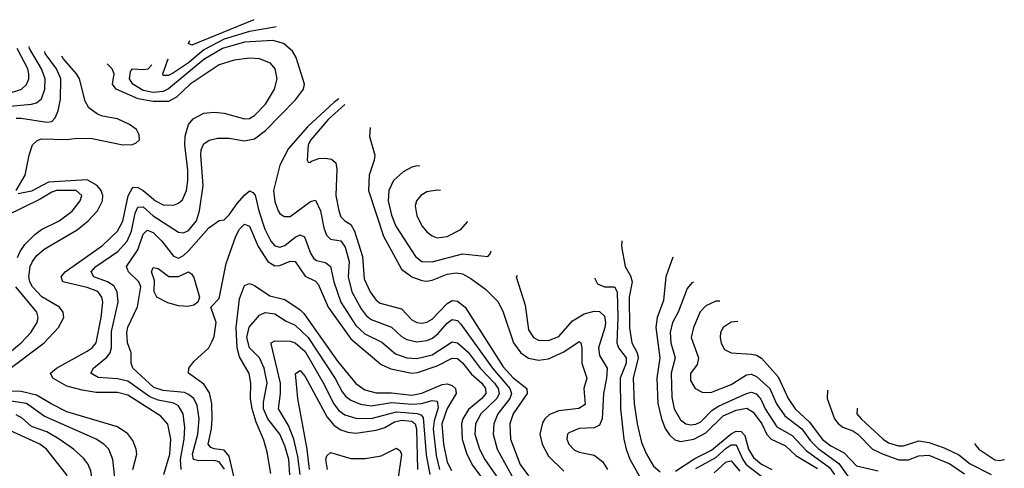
# Model space of a CAD drawing. Header units: inches. Extents: x 1305375 to 1407406, y 744550 to 841633.
# Tile 412 of 509: x 1352804 to 1356687, y 837255 to 839024. Entities that reach past the tile are written whole.
import ezdxf

# ---------------------------------------------------------------- set-up
doc = ezdxf.new("R2010")
doc.units = ezdxf.units.IN
doc.header["$MEASUREMENT"] = 0
doc.layers.add('B3853', color=7, linetype='Continuous')

msp = doc.modelspace()

# ---------------------------------------------------------------- linework, layer by layer
at = {"layer": 'B3853', "color": 5}
for points, elevation in [([(1353727, 839023.5), (1353482.6, 838922.6), (1353469.8, 838930.2), (1353474.7, 838941.6)], 1620), ([(1353815.1, 838995.2), (1353810, 838993.7), (1353710, 838977.5), (1353610, 838947), (1353530, 838904.8), (1353470, 838853.9), (1353410, 838814.7), (1353390, 838803.4), (1353370, 838803.5), (1353367.7, 838810), (1353388.7, 838868.7)], 1640), ([(1353439.9, 837250), (1353437.2, 837290), (1353452.9, 837370), (1353455.1, 837415.1), (1353448.8, 837470), (1353430, 837501.1), (1353411.4, 837511.4), (1353350, 837524.1), (1353316.8, 837536.8), (1353230, 837597.9), (1353190, 837607.3), (1353113, 837613), (1353084.1, 837630), (1353094.1, 837650), (1353146.8, 837693.2), (1353160.3, 837710), (1353165.4, 837730), (1353165.6, 837794.4), (1353192.1, 837910), (1353187.9, 837950), (1353174.8, 837974.8), (1353149.7, 837989.7), (1353095.4, 838010), (1353085.2, 838030), (1353104.5, 838050), (1353190.2, 838109.8), (1353227.2, 838150), (1353244.9, 838190), (1353259.2, 838260.8), (1353270, 838284.3), (1353290, 838285.2), (1353330, 838250.7), (1353430, 838185.4), (1353450, 838182.6), (1353470, 838192.1), (1353500.7, 838230), (1353513, 838270), (1353526.7, 838370), (1353518.2, 838490), (1353519.7, 838510), (1353530, 838533.9), (1353551.2, 838548.8), (1353583.7, 838556.3), (1353630, 838556.8), (1353690, 838546.1), (1353730, 838553.5), (1353773.4, 838586.6), (1353892.1, 838707.9), (1353922.5, 838750), (1353926.4, 838770), (1353894.3, 838874.3), (1353880, 838900), (1353844.5, 838930), (1353801.6, 838941.6), (1353690, 838934.9), (1353603.7, 838910), (1353530, 838866.6), (1353390, 838750.4), (1353370, 838740.8), (1353330, 838737.1), (1353290, 838744.3), (1353249.6, 838769.6), (1353236.7, 838790), (1353240.8, 838819.2), (1353249, 838830), (1353290, 838826.8), (1353310, 838829.7), (1353325.4, 838846.1)], 1660), ([(1352750, 838680.7), (1352850, 838690.1), (1352870, 838695.6), (1352890, 838711.1), (1352902.6, 838750), (1352904.3, 838790), (1352890.2, 838830), (1352842.3, 838910), (1352840.9, 838918.4)], 1760), ([(1352750.4, 838729.6), (1352810.2, 838749.8), (1352830, 838768.4), (1352839.6, 838790), (1352839.9, 838810), (1352835.5, 838830), (1352794, 838910)], 1780), ([(1352790, 838635.6), (1352810, 838635.4), (1352910, 838619.4), (1352930, 838622.7), (1352944, 838636), (1352955.7, 838664.3), (1352964.2, 838710), (1352965.8, 838790), (1352948.4, 838830), (1352904.3, 838890), (1352903.2, 838898.8)], 1740), ([(1352789.1, 838350), (1352825.6, 838410), (1352840.6, 838490), (1352854.6, 838530), (1352872.2, 838547.8), (1352890, 838553.6), (1352988.7, 838551.3), (1353030, 838556.1), (1353090, 838555.5), (1353210.3, 838529.7), (1353248.1, 838531.9), (1353262.4, 838537.6), (1353276.1, 838550), (1353275.3, 838570), (1353263.7, 838590), (1353236.8, 838610), (1353190, 838632.5), (1353130, 838643.2), (1353110, 838650.9), (1353075.8, 838675.8), (1353061.8, 838701.8), (1353038.9, 838790), (1353027.5, 838810), (1352974.5, 838870), (1352970, 838879.8)], 1720), ([(1353371.7, 837230), (1353395.8, 837310), (1353399.7, 837370), (1353388.3, 837428.3), (1353360.9, 837460.9), (1353230, 837543.5), (1353190, 837553.3), (1353105.7, 837554.3), (1353050, 837562.6), (1352990, 837578.4), (1352934.6, 837610), (1352925.5, 837630), (1352948.7, 837650), (1353070, 837717.1), (1353089.7, 837730.3), (1353105.4, 837750), (1353124.6, 837850), (1353131.2, 837910), (1353128.2, 837930), (1353111.5, 837951.5), (1353070, 837967.9), (1352973.8, 837990), (1352967.3, 838010), (1352982.9, 838030), (1353130, 838132.9), (1353189.9, 838190), (1353210.7, 838229.3), (1353231.4, 838328.6), (1353250, 838363.6), (1353270, 838362.4), (1353290, 838350.8), (1353338.9, 838310), (1353370, 838293.8), (1353410, 838292.9), (1353430, 838299.8), (1353446.2, 838313.8), (1353461.9, 838350), (1353467.2, 838390), (1353466.8, 838430), (1353454.4, 838530), (1353455.8, 838564.2), (1353469.6, 838610.4), (1353487.2, 838632.8), (1353530, 838654.5), (1353570, 838658.7), (1353610, 838655.4), (1353690, 838632.7), (1353710, 838634.5), (1353730, 838645.3), (1353772.6, 838690), (1353808.7, 838750), (1353819.3, 838790), (1353811.9, 838830), (1353792.3, 838852.3), (1353750, 838869.9), (1353711.6, 838871.6), (1353650, 838864.4), (1353590, 838845.1), (1353475.8, 838770), (1353421.7, 838718.3), (1353390, 838701), (1353330, 838700.7), (1353271.5, 838711.5), (1353184.5, 838750), (1353169.6, 838770), (1353176.6, 838810), (1353167.7, 838830), (1353149.1, 838849)], 1680), ([(1354062.4, 838711.2), (1354043.3, 838696.7), (1353939.3, 838600.7), (1353864.3, 838515.7), (1353829.7, 838450), (1353804.7, 838350), (1353810, 838306.4), (1353823, 838270), (1353830, 838259.2), (1353847.1, 838247.1), (1353870, 838247.9), (1353950, 838307.1), (1353970, 838311.6), (1353989.7, 838269.7), (1354002.6, 838202.6), (1354013.4, 838173.4), (1354030, 838158.1), (1354070, 838152.3), (1354087.2, 838127.2), (1354102.5, 838070), (1354099.4, 838010), (1354114.2, 837950), (1354150, 837883.3), (1354170, 837857.8), (1354190, 837841.3), (1354270, 837811.4), (1354310, 837774.4), (1354330, 837762.3), (1354370, 837753.3), (1354410, 837759), (1354431.4, 837768.6), (1354454.3, 837785.7), (1354490, 837827), (1354510, 837840.9), (1354530, 837838.2), (1354543.8, 837823.8), (1354668.4, 837650), (1354737.4, 837570), (1354743.9, 837550), (1354737.2, 837530), (1354690.1, 837470), (1354674.1, 837430), (1354671.5, 837390), (1354686.5, 837330), (1354744.6, 837224.6)], 1660), ([(1354086.1, 838688.6), (1354020.6, 838630), (1353951.3, 838550), (1353941.4, 838530), (1353938, 838470), (1353941.3, 838461.3), (1353950, 838460.4), (1353954.3, 838465.7), (1353984, 838476), (1354010, 838477.1), (1354033.3, 838473.3), (1354050, 838458.6), (1354054.4, 838434.4), (1354051.1, 838330), (1354061.8, 838270), (1354070, 838246.7), (1354086.1, 838230), (1354110, 838215.5), (1354123.7, 838190), (1354155.2, 838090), (1354162.2, 838002.2), (1354185.6, 837950), (1354210, 837917.8), (1354225.6, 837905.6), (1354310, 837883.4), (1354350, 837840.6), (1354370, 837829.7), (1354390, 837827.1), (1354410, 837831.3), (1354430, 837842.9), (1354490, 837905.2), (1354510, 837916.1), (1354530, 837913.8), (1354560.1, 837890), (1354710, 837654.5), (1354750, 837612.1), (1354804.2, 837570), (1354805.6, 837550), (1354749.8, 837470), (1354737.5, 837430), (1354739.2, 837370), (1354777.9, 837270), (1354810, 837225.3)], 1680), ([(1354185.6, 838598.2), (1354183.4, 838563.4), (1354204.4, 838490), (1354202, 838470), (1354182.1, 838410), (1354179.9, 838350), (1354239.2, 838170), (1354310, 838039.6), (1354350, 838010.1), (1354390, 837994.9), (1354410, 837992.5), (1354430, 837996.5), (1354490, 838020.7), (1354525.2, 838025.2), (1354550, 838021.6), (1354583, 838003), (1354641, 837961), (1354691, 837911), (1354711.1, 837871.1), (1354752, 837750), (1354780.9, 837710), (1354810, 837689.1), (1354850, 837681.4), (1354890, 837687), (1354950, 837713.6), (1355010, 837755.3), (1355017.2, 837750), (1355021.3, 837730), (1355021, 837670), (1355040.6, 837610), (1355029.1, 837570), (1355033.5, 837506.5), (1355008.9, 837491.1), (1354930, 837481.1), (1354893.1, 837466.9), (1354874.5, 837450), (1354865.2, 837434.8), (1354855.2, 837390), (1354864, 837350), (1354890, 837302.1), (1354950, 837243)], 1720), ([(1354370, 838447.3), (1354350, 838442.6), (1354316.1, 838423.9), (1354278.6, 838390), (1354259.8, 838350), (1354257.5, 838310), (1354270, 838252.7), (1354287.4, 838210), (1354364.8, 838090), (1354390, 838070.6), (1354430, 838069), (1354550, 838100.3), (1354650, 838090.3), (1354659.9, 838100.1), (1354663.9, 838112.3)], 1740), ([(1354381.5, 838446.6), (1354370, 838447.3)], 1740), ([(1352741.4, 837630), (1352899.9, 837750), (1352956.6, 837810), (1352977.7, 837850), (1352974.9, 837870), (1352960.2, 837890), (1352891.2, 837931.2), (1352854.7, 837970), (1352844, 837990), (1352839.8, 838010), (1352845.4, 838050), (1352853.7, 838070), (1352870, 838092.6), (1352900.5, 838119.5), (1353030, 838195.6), (1353073.5, 838230), (1353110.3, 838270), (1353130.2, 838310), (1353131.8, 838330), (1353124.8, 838350), (1353108.5, 838370), (1353070, 838391.7), (1352917.3, 838382.7), (1352850, 838347.6), (1352797.6, 838337.6)], 1720), ([(1352794.6, 838085.4), (1352805.3, 838110), (1352823.2, 838136.8), (1352862.7, 838177.3), (1352890, 838196), (1352959.9, 838230), (1353010, 838268.9), (1353042.2, 838310), (1353048.5, 838330), (1353026, 838350), (1352949.3, 838350), (1352930, 838344.1), (1352884.1, 838315.9), (1352750, 838250.7)], 1740), ([(1353611.3, 837251.3), (1353590, 837280.2), (1353570, 837285.9), (1353510, 837283.7), (1353489.2, 837290), (1353484.6, 837310), (1353506.6, 837390), (1353511.4, 837450), (1353503.1, 837503.1), (1353490.2, 837530.2), (1353470, 837546.4), (1353453.3, 837553.3), (1353370, 837561.8), (1353332.8, 837572.8), (1353250.4, 837650), (1353243.1, 837670), (1353243.2, 837710), (1353228.3, 837750), (1353226.2, 837790), (1353230, 837811.5), (1353268.4, 837891.6), (1353281.4, 837970), (1353273.1, 837990), (1353233, 838030), (1353225.1, 838050), (1353270, 838116.8), (1353290, 838178.5), (1353306.5, 838193.5), (1353330, 838184.7), (1353363.7, 838150), (1353410, 838091.2), (1353430, 838083.5), (1353450, 838093.8), (1353470, 838111.9), (1353550, 838203.5), (1353590, 838231.7), (1353610, 838234.9), (1353630, 838253.7), (1353660.8, 838299.2), (1353690, 838332.2), (1353710, 838348.4), (1353722.6, 838342.6), (1353731.8, 838331.8), (1353746.3, 838270), (1353770, 838197.8), (1353794.3, 838150), (1353810, 838132.2), (1353830, 838126.7), (1353850, 838133.4), (1353890, 838165.5), (1353910, 838175.7), (1353927.6, 838167.6), (1353950, 838102.6), (1353962.8, 838082.8), (1353974.3, 838074.3), (1354010, 838065.8), (1354030, 838050.2), (1354042.4, 837990), (1354070.7, 837910), (1354130, 837818.4), (1354164.6, 837784.5), (1354232, 837752), (1354286.4, 837706.4), (1354330, 837690.7), (1354370, 837688.3), (1354430, 837702.8), (1354510, 837753.5), (1354530, 837750.1), (1354572.2, 837712.2), (1354619.3, 837650), (1354675.8, 837590), (1354690.7, 837570), (1354695.3, 837550), (1354686, 837530), (1354622.6, 837470), (1354601.5, 837430), (1354599.4, 837390), (1354617.8, 837330), (1354638.7, 837290), (1354710, 837185.6)], 1640), ([(1354450, 838351.8), (1354410, 838344.9), (1354385.2, 838330), (1354369.4, 838310), (1354363.2, 838290), (1354369.5, 838250), (1354391.6, 838210), (1354410, 838187.1), (1354430, 838171.6), (1354450, 838164.1), (1354490, 838169.1), (1354543.1, 838196.9), (1354570, 838226.3), (1354570.4, 838228)], 1760), ([(1354462.9, 838350.1), (1354450, 838351.8)], 1760), ([(1353655.7, 837190), (1353630, 837302.8), (1353610, 837326.1), (1353570, 837331.6), (1353557, 837337), (1353547.3, 837350), (1353560.1, 837410), (1353563.3, 837450), (1353560.9, 837510), (1353551.9, 837551.9), (1353530, 837586.1), (1353469.6, 837630), (1353471.3, 837650), (1353490, 837675.8), (1353550, 837730.5), (1353563.3, 837756.7), (1353570, 837774), (1353578.2, 837830), (1353558, 837890), (1353590, 837924.8), (1353617.6, 838062.4), (1353655.8, 838170), (1353670, 838197.2), (1353690, 838217.6), (1353710, 838210.1), (1353744.6, 838130), (1353782.2, 838070), (1353810, 838053.2), (1353830, 838054.4), (1353870, 838071.4), (1353890, 838069.6), (1353930, 838012.2), (1353970, 837992.1), (1353980.7, 837980.7), (1354019.9, 837890), (1354110, 837764.7), (1354230, 837663.9), (1354267.2, 837647.2), (1354350, 837629.6), (1354373.1, 837633.1), (1354450, 837659.3), (1354510, 837689.5), (1354530, 837687.3), (1354550, 837670.7), (1354586.1, 837626.1), (1354626.9, 837590), (1354641.3, 837570), (1354642.2, 837550), (1354625.9, 837530), (1354573.3, 837486.7), (1354551.8, 837450), (1354546.5, 837430), (1354549.2, 837370), (1354567.1, 837310), (1354590, 837267.6), (1354675, 837150)], 1620), ([(1355178.8, 838151.8), (1355177.5, 838130), (1355191.6, 838050), (1355213.3, 838013.3), (1355219.8, 837990), (1355207.2, 837930), (1355209.1, 837809.1), (1355217.5, 837750), (1355238.6, 837710), (1355242.5, 837690), (1355223.1, 837610), (1355227.7, 837510), (1355239.3, 837430), (1355256.9, 837356.9), (1355275.5, 837310), (1355303.9, 837263.9), (1355330, 837241.6)], 1780), ([(1355379.9, 838086.8), (1355352.7, 838010), (1355343.1, 837916.9), (1355317.8, 837850), (1355313.3, 837810), (1355328.4, 837690), (1355316.5, 837610), (1355320.5, 837510), (1355335.1, 837450), (1355350, 837412.2), (1355366.4, 837386.4), (1355387.5, 837367.5), (1355410, 837359.9), (1355462.1, 837370), (1355510, 837394.6), (1355578.8, 837461.2), (1355630, 837483.6), (1355671.6, 837491.6), (1355696.6, 837476.6), (1355730.5, 837430.5), (1355750, 837388.4), (1355768, 837370), (1355823.8, 837343.8), (1355865.2, 837305.2), (1355950, 837254.6)], 1820), ([(1354767.5, 838013.1), (1354762, 838010), (1354797.8, 837897.8), (1354810, 837800.3), (1354830, 837770.2), (1354850, 837759.8), (1354890, 837758.5), (1354930, 837774.3), (1354984.3, 837835.7), (1355030, 837864.4), (1355070, 837874.2), (1355090, 837873.4), (1355110, 837854.7), (1355114.1, 837830), (1355111.8, 837810), (1355086.1, 837730), (1355090, 837699.6), (1355120.8, 837650), (1355118.6, 837610), (1355106.3, 837550), (1355101.7, 837450), (1355090, 837425.6), (1355070, 837414.3), (1355010, 837411.5), (1354970, 837394.6), (1354964.9, 837390), (1354962, 837370), (1354969.4, 837350), (1354990, 837327.8), (1355010, 837318.6), (1355070, 837306.2), (1355102.1, 837282.1), (1355122.4, 837250)], 1740), ([(1355070.4, 838006.1), (1355082.3, 837982.3), (1355109.7, 837969.7), (1355150, 837970.5), (1355160.1, 837950), (1355162.6, 837850), (1355158.4, 837750), (1355165.3, 837730), (1355196.1, 837690), (1355195.4, 837670), (1355171.8, 837610), (1355173.8, 837490), (1355186.2, 837370), (1355195.2, 837330), (1355210.7, 837290.7), (1355253.4, 837213.4)], 1760), ([(1352710.5, 837669.5), (1352810, 837750.1), (1352847.6, 837790), (1352872.8, 837830), (1352876.6, 837850), (1352871.5, 837870), (1352787.7, 837970)], 1740), ([(1353794.2, 837234.1), (1353779.1, 837319.1), (1353766.3, 837366.3), (1353736.2, 837436.2), (1353720.9, 837490), (1353714.5, 837530), (1353715.4, 837590), (1353708.1, 837628.1), (1353670, 837694.6), (1353661.3, 837730), (1353657.6, 837810), (1353670, 837922.6), (1353690, 837975), (1353710, 837984.1), (1353730, 837975.3), (1353790, 837934.5), (1353850, 837920.6), (1353910, 837879.3), (1353924.6, 837864.6), (1354056.9, 837676.9), (1354129, 837589), (1354164.8, 837564.8), (1354210, 837552.1), (1354270, 837552.2), (1354350, 837543.8), (1354390, 837551.6), (1354470, 837585.6), (1354490, 837588.5), (1354510, 837581.6), (1354523.1, 837570), (1354524.8, 837550), (1354490, 837490.7), (1354469.1, 837430), (1354475, 837350), (1354490, 837279.3), (1354506.6, 837246.6)], 1580), ([(1355461, 837988.9), (1355454.3, 837985.7), (1355436.1, 837963.9), (1355401.1, 837870), (1355378.5, 837830), (1355369.2, 837790), (1355371.7, 837750), (1355389.7, 837690), (1355372.9, 837630), (1355375.3, 837535.3), (1355385.4, 837490), (1355410, 837446.6), (1355430.8, 837430.8), (1355450, 837426.2), (1355470, 837428.4), (1355490, 837437.6), (1355535.6, 837484.4), (1355559.9, 837500.1), (1355670, 837550.1), (1355690, 837554.4), (1355708.9, 837548.9), (1355727.5, 837527.5), (1355744, 837490), (1355790, 837418), (1355850, 837383.9), (1355905.3, 837325.3), (1355997.8, 837257.8), (1356017.8, 837230)], 1840), ([(1355564.7, 837913.6), (1355550, 837913.3), (1355510, 837896), (1355487.9, 837872.1), (1355461.8, 837810), (1355452.8, 837770), (1355481.7, 837690), (1355475.8, 837664.2), (1355450, 837628.7), (1355450, 837600.7), (1355468, 837570), (1355495.2, 837555.2), (1355530, 837553.9), (1355610, 837585.5), (1355670, 837623.4), (1355690, 837625.8), (1355710, 837616.9), (1355761.8, 837570), (1355788.8, 837508.8), (1355821.9, 837461.9), (1355888.5, 837410), (1355923, 837363), (1355952.7, 837332.7), (1356034.2, 837274.2), (1356070, 837223.4)], 1860), ([(1353869.7, 837229.7), (1353864.8, 837290), (1353850, 837343.6), (1353829.7, 837390), (1353782.2, 837450), (1353765.3, 837490), (1353764.7, 837515.3), (1353779.1, 837590), (1353768.1, 837650), (1353750, 837690), (1353709.6, 837730), (1353700.1, 837770), (1353708.1, 837811.9), (1353750, 837859), (1353771.4, 837868.6), (1353810, 837863.7), (1353855.1, 837835.1), (1353890, 837819.4), (1353941, 837770), (1354048.4, 837608.4), (1354076.1, 837556.1), (1354090, 837538.3), (1354110, 837523.2), (1354148.2, 837508.2), (1354190, 837501.2), (1354270, 837513.8), (1354352.8, 837507.2), (1354389, 837511), (1354430, 837522.7), (1354450, 837519.8), (1354453.9, 837493.9), (1354438.3, 837441.7), (1354434.4, 837410), (1354446, 837306), (1354459.5, 837250)], 1560), ([(1355635.7, 837833.1), (1355609.3, 837830.7), (1355578, 837810), (1355568.1, 837790), (1355566, 837770), (1355570, 837748.5), (1355583.9, 837723.9), (1355610, 837709.6), (1355690, 837705.2), (1355710, 837701.5), (1355730, 837689.1), (1355794.9, 837614.9), (1355835.1, 837530), (1355862.1, 837490), (1355918, 837438), (1355970, 837368.7), (1356003, 837343), (1356055.4, 837315.4), (1356104.5, 837264.5), (1356190, 837244.9)], 1880), ([(1353909.6, 837230), (1353901, 837301), (1353885.2, 837370), (1353864, 837424), (1353824.7, 837490), (1353832.7, 837550), (1353832.8, 837590), (1353794.9, 837745.1), (1353795.4, 837750), (1353810, 837757.3), (1353870, 837756.6), (1353890, 837749.7), (1353930, 837715.4), (1354005, 837585), (1354041, 837510), (1354062.8, 837482.8), (1354086.1, 837466.1), (1354130, 837452.5), (1354190, 837451.3), (1354290, 837477.9), (1354371.3, 837471.3), (1354385.9, 837465.9), (1354395.4, 837455.4), (1354407.4, 837307.4), (1354421.9, 837230)], 1540), ([(1353946.4, 837250), (1353937.8, 837330), (1353900.8, 837530), (1353891, 837629), (1353910, 837641.1), (1353930, 837617.4), (1354016.4, 837456.4), (1354044, 837424), (1354070, 837406.8), (1354097.4, 837397.4), (1354130, 837393.7), (1354210, 837405), (1354243.7, 837416.3), (1354281.9, 837438.1), (1354310, 837445.2), (1354350, 837441), (1354363.2, 837430), (1354369.2, 837410), (1354372.7, 837250)], 1520), ([(1353250.2, 837249.8), (1353265, 837310), (1353263.4, 837330), (1353250, 837365), (1353230, 837391), (1353190, 837419), (1352990, 837477.8), (1352930, 837507.3), (1352870, 837543.8), (1352810, 837558.2), (1352730, 837559.3)], 1720), ([(1355989.7, 837562.8), (1355988, 837530), (1356017.7, 837450), (1356031.4, 837431.4), (1356050, 837417.5), (1356090, 837402.5), (1356109.5, 837389.5), (1356167.3, 837330), (1356209.1, 837310), (1356271.4, 837288.6), (1356310, 837288.8), (1356350, 837304.1), (1356390, 837306.4), (1356473, 837273), (1356530, 837233.4)], 1920), ([(1352690, 836744.7), (1352806.3, 836793.7), (1352910, 836822.6), (1352950, 836845.2), (1352970, 836851.1), (1353000.5, 836840.5), (1353070, 836786.3), (1353110, 836779.2), (1353145.3, 836790), (1353190, 836822), (1353231.8, 836870), (1353256.7, 836910), (1353267.7, 836950), (1353264.3, 836984.3), (1353253.4, 837010), (1353202.4, 837082.4), (1353190.2, 837110), (1353170.9, 837290), (1353155.7, 837330), (1353135.8, 837350), (1353105.5, 837370), (1352900.6, 837460.6), (1352830, 837509.9), (1352770, 837519.4)], 1740), ([(1352770, 836826.3), (1352890, 836851.7), (1352950, 836882.9), (1352970, 836887.5), (1352990, 836884.2), (1353050, 836857.6), (1353070, 836853.5), (1353099.9, 836860.1), (1353130, 836882.8), (1353150, 836908.4), (1353161, 836950), (1353151.5, 836990), (1353105, 837110), (1353084.6, 837244.6), (1353072.3, 837272.3), (1353055.2, 837295.2), (1353015.4, 837330), (1352958.8, 837370), (1352910, 837398.4), (1352850, 837419.6), (1352812.7, 837452.7), (1352790, 837465.5)], 1760), ([(1356110.2, 837491.6), (1356106.9, 837490), (1356106, 837470), (1356122.6, 837450), (1356209, 837370), (1356230, 837355.7), (1356270, 837343.4), (1356290, 837344.1), (1356350, 837363.3), (1356390, 837356.1), (1356450, 837335.1), (1356508.2, 837308.2), (1356552.7, 837272.7), (1356635.2, 837230)], 1940), ([(1352750, 836866.4), (1352870, 836884.4), (1352970, 836930.4), (1353024.7, 836935.3), (1353040.6, 836950), (1353046.7, 836970), (1353046.1, 836990), (1353011.1, 837130), (1352997.2, 837210), (1352988.1, 837230), (1352909, 837330), (1352883, 837350), (1352750, 837409.9)], 1780), ([(1355390, 837244.1), (1355466.5, 837293.6), (1355533, 837327), (1355610, 837391.3), (1355630, 837401.2), (1355650, 837399.8), (1355664.2, 837384.2), (1355678.6, 837330), (1355697.5, 837297.5), (1355730, 837271.8), (1355770.4, 837250.4)], 1780), ([(1355470, 837253.6), (1355550, 837297.3), (1355590, 837334.1), (1355610, 837346.8), (1355630, 837347.7), (1355655.3, 837290), (1355669.3, 837269.3), (1355747.5, 837210)], 1760), ([(1356571.9, 837352.1), (1356571.7, 837350), (1356586.8, 837330), (1356650, 837288.7), (1356670, 837285.1), (1356687.3, 837290), (1356687.3, 837291.3)], 1960), ([(1354018.1, 837250), (1354010.6, 837289.4), (1354015.6, 837304.4), (1354030, 837316.6), (1354110, 837293.5), (1354166.3, 837293.7), (1354230, 837303.7), (1354290, 837333.8), (1354303.7, 837323.7), (1354309.4, 837309.4), (1354294.9, 837210)], 1480), ([(1355542.6, 837237.4), (1355590, 837280.9), (1355610, 837284.9), (1355643.8, 837243.8)], 1740)]:
    msp.add_lwpolyline(points, dxfattribs=dict(at, elevation=elevation))
at = {"layer": 'B3853', "color": 5, "elevation": 1620}
msp.add_lwpolyline([(1353430, 838011), (1353470, 838029.2), (1353481.3, 838021.3), (1353490, 838006.7), (1353512.8, 837930), (1353506.1, 837910), (1353490, 837897.6), (1353466.6, 837893.4), (1353430, 837895.2), (1353387.4, 837907.4), (1353344.5, 837930), (1353333.5, 837950), (1353335.3, 837995.3), (1353323.7, 838030), (1353330, 838046.7), (1353350, 838042.6), (1353391.5, 838011.5)], close=True, dxfattribs=at)

doc.saveas('drawing.dxf')
